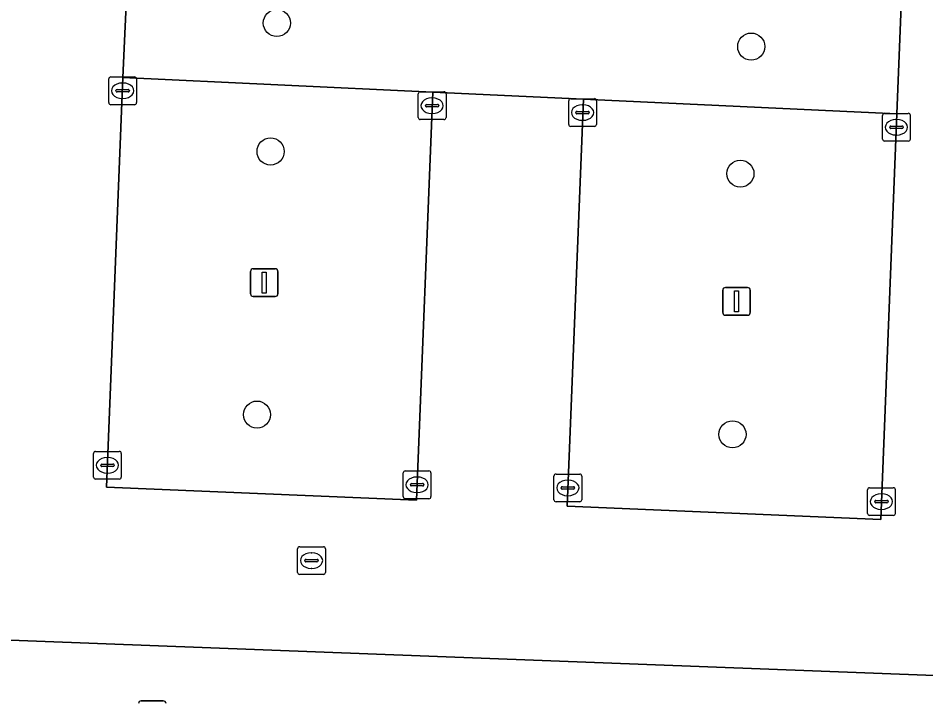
# Model space of a CAD drawing. Extents: x 160077 to 160948, y 386481 to 387498.
# Drawn here: x 160662.55 to 160695.23, y 386578.4 to 386602.98 of the extents above; entities that cross this region are included whole.
import ezdxf

# ---------------------------------------------------------------- set-up
doc = ezdxf.new("R2010")
doc.units = 0
for name, color, linetype in [('IMGEO_Boom', 7, 'Continuous'), ('IMGEO_Groenvoorziening', 7, 'Continuous'), ('IMGEO_Kolk', 7, 'Continuous'), ('IMGEO_Lichtmast', 7, 'Continuous'), ('IMGEO_Parkeervlak_open', 7, 'Continuous'), ('IMGEO_Rijbaan_lokaal_open', 7, 'Continuous'), ('IMGEO_Rioolput', 7, 'Continuous'), ('IMGEO_Voetpad_open', 7, 'Continuous')]:
    doc.layers.add(name, color=color, linetype=linetype)

msp = doc.modelspace()

# ---------------------------------------------------------------- linework, layer by layer
at = {"layer": 'IMGEO_Boom'}
for centre in [(160671.867, 386602.802), (160688.945, 386601.952), (160671.641, 386598.179), (160688.554, 386597.379), (160671.152, 386588.704), (160688.268, 386587.994)]:
    msp.add_circle(centre, 0.489, dxfattribs=at)
at = {"layer": 'IMGEO_Groenvoorziening'}
msp.add_lwpolyline([(160694.192, 386599.528), (160694.405, 386604.944), (160666.565, 386606.1), (160666.324, 386600.845), (160677.48, 386600.318), (160682.902, 386600.062)], close=True, dxfattribs=at)
at = {"layer": 'IMGEO_Kolk'}
for p, q in [((160665.814, 386599.936), (160665.814, 386600.788)), ((160665.889, 386600.862), (160666.741, 386600.862)), ((160666.302, 386600.642), (160666.327, 386600.642)), ((160666.815, 386600.788), (160666.815, 386599.936)), ((160666.073, 386600.356), (160666.073, 386600.368)), ((160666.511, 386600.319), (160666.113, 386600.319)), ((160666.116, 386600.405), (160666.514, 386600.405)), ((160666.557, 386600.368), (160666.557, 386600.356)), ((160676.955, 386599.399), (160676.955, 386600.251)), ((160677.03, 386600.325), (160677.882, 386600.325)), ((160677.956, 386600.251), (160677.956, 386599.399)), ((160666.325, 386600.082), (160666.3, 386600.082)), ((160677.443, 386600.105), (160677.468, 386600.105)), ((160682.372, 386599.152), (160682.372, 386600.004)), ((160682.447, 386600.078), (160683.299, 386600.078)), ((160683.373, 386600.004), (160683.373, 386599.152)), ((160666.741, 386599.862), (160665.889, 386599.862)), ((160677.214, 386599.819), (160677.214, 386599.831)), ((160677.652, 386599.782), (160677.254, 386599.782)), ((160677.257, 386599.868), (160677.655, 386599.868)), ((160677.698, 386599.831), (160677.698, 386599.819)), ((160682.631, 386599.572), (160682.631, 386599.584)), ((160682.674, 386599.621), (160683.072, 386599.621)), ((160682.86, 386599.858), (160682.885, 386599.858)), ((160683.115, 386599.584), (160683.115, 386599.572)), ((160677.882, 386599.325), (160677.03, 386599.325)), ((160677.466, 386599.545), (160677.441, 386599.545)), ((160683.069, 386599.535), (160682.671, 386599.535)), ((160682.883, 386599.298), (160682.858, 386599.298)), ((160693.671, 386598.624), (160693.671, 386599.476)), ((160693.746, 386599.55), (160694.598, 386599.55)), ((160694.159, 386599.33), (160694.184, 386599.33)), ((160694.672, 386599.476), (160694.672, 386598.624)), ((160683.299, 386599.078), (160682.447, 386599.078)), ((160693.93, 386599.044), (160693.93, 386599.056)), ((160694.368, 386599.007), (160693.97, 386599.007)), ((160693.973, 386599.093), (160694.371, 386599.093)), ((160694.414, 386599.056), (160694.414, 386599.044)), ((160694.182, 386598.77), (160694.157, 386598.77)), ((160694.598, 386598.55), (160693.746, 386598.55)), ((160665.266, 386586.455), (160665.266, 386587.307)), ((160665.341, 386587.381), (160666.193, 386587.381)), ((160666.267, 386587.307), (160666.267, 386586.455)), ((160665.525, 386586.875), (160665.525, 386586.887)), ((160665.963, 386586.838), (160665.565, 386586.838)), ((160665.568, 386586.924), (160665.966, 386586.924)), ((160665.754, 386587.161), (160665.779, 386587.161)), ((160666.009, 386586.887), (160666.009, 386586.875)), ((160665.777, 386586.601), (160665.752, 386586.601)), ((160676.413, 386585.752), (160676.413, 386586.604)), ((160676.488, 386586.678), (160677.34, 386586.678)), ((160677.414, 386586.604), (160677.414, 386585.752)), ((160681.918, 386586.566), (160682.77, 386586.566)), ((160666.193, 386586.381), (160665.341, 386586.381)), ((160676.672, 386586.172), (160676.672, 386586.184)), ((160676.715, 386586.221), (160677.113, 386586.221)), ((160676.901, 386586.458), (160676.926, 386586.458)), ((160677.156, 386586.184), (160677.156, 386586.172)), ((160681.843, 386585.64), (160681.843, 386586.492)), ((160682.331, 386586.346), (160682.356, 386586.346)), ((160682.844, 386586.492), (160682.844, 386585.64)), ((160677.11, 386586.135), (160676.712, 386586.135)), ((160676.924, 386585.898), (160676.899, 386585.898)), ((160682.102, 386586.06), (160682.102, 386586.072)), ((160682.54, 386586.023), (160682.142, 386586.023)), ((160682.145, 386586.109), (160682.543, 386586.109)), ((160682.586, 386586.072), (160682.586, 386586.06)), ((160693.131, 386585.148), (160693.131, 386586)), ((160693.206, 386586.074), (160694.058, 386586.074)), ((160694.132, 386586), (160694.132, 386585.148)), ((160677.34, 386585.678), (160676.488, 386585.678)), ((160682.77, 386585.566), (160681.918, 386585.566)), ((160682.354, 386585.786), (160682.329, 386585.786)), ((160693.39, 386585.568), (160693.39, 386585.58)), ((160693.828, 386585.531), (160693.43, 386585.531)), ((160693.433, 386585.617), (160693.831, 386585.617)), ((160693.619, 386585.854), (160693.644, 386585.854)), ((160693.874, 386585.58), (160693.874, 386585.568)), ((160693.642, 386585.294), (160693.617, 386585.294)), ((160694.058, 386585.074), (160693.206, 386585.074))]:
    msp.add_line(p, q, dxfattribs=at)
for points in [[(160665.814, 386599.936), (160665.814, 386600.788)], [(160665.889, 386600.862), (160666.741, 386600.862)], [(160666.815, 386600.788), (160666.815, 386599.936)], [(160676.955, 386599.399), (160676.955, 386600.251)], [(160677.03, 386600.325), (160677.882, 386600.325)], [(160677.956, 386600.251), (160677.956, 386599.399)], [(160682.372, 386599.152), (160682.372, 386600.004)], [(160682.447, 386600.078), (160683.299, 386600.078)], [(160683.373, 386600.004), (160683.373, 386599.152)], [(160666.741, 386599.862), (160665.889, 386599.862)], [(160677.882, 386599.325), (160677.03, 386599.325)], [(160693.671, 386598.624), (160693.671, 386599.476)], [(160693.746, 386599.55), (160694.598, 386599.55)], [(160694.672, 386599.476), (160694.672, 386598.624)], [(160683.299, 386599.078), (160682.447, 386599.078)], [(160694.598, 386598.55), (160693.746, 386598.55)], [(160665.266, 386586.455), (160665.266, 386587.307)], [(160665.341, 386587.381), (160666.193, 386587.381)], [(160666.267, 386587.307), (160666.267, 386586.455)], [(160676.413, 386585.752), (160676.413, 386586.604)], [(160676.488, 386586.678), (160677.34, 386586.678)], [(160677.414, 386586.604), (160677.414, 386585.752)], [(160681.918, 386586.566), (160682.77, 386586.566)], [(160666.193, 386586.381), (160665.341, 386586.381)], [(160681.843, 386585.64), (160681.843, 386586.492)], [(160682.844, 386586.492), (160682.844, 386585.64)], [(160693.131, 386585.148), (160693.131, 386586)], [(160693.206, 386586.074), (160694.058, 386586.074)], [(160694.132, 386586), (160694.132, 386585.148)], [(160677.34, 386585.678), (160676.488, 386585.678)], [(160682.77, 386585.566), (160681.918, 386585.566)], [(160694.058, 386585.074), (160693.206, 386585.074)]]:
    msp.add_lwpolyline(points, dxfattribs=at)
for centre, radius, start, end in [((160665.891, 386600.786), 0.0765, 91.552, 178.448), ((160665.891, 386600.786), 0.0765, 91.552, 178.448), ((160666.739, 386600.786), 0.0765, 1.552, 88.448), ((160666.739, 386600.786), 0.0765, 1.552, 88.448), ((160666.113, 386600.365), 0.0403, 85.8775, 175.7526), ((160666.11, 386600.355), 0.0366, 178.938, 274.7102), ((160666.514, 386600.362), 0.043, 264.8664, 352.4533), ((160666.518, 386600.367), 0.0386, 1.7309, 96.639), ((160677.032, 386600.249), 0.0765, 91.552, 178.448), ((160677.032, 386600.249), 0.0765, 91.552, 178.448), ((160677.88, 386600.249), 0.0765, 1.552, 88.448), ((160677.88, 386600.249), 0.0765, 1.552, 88.448), ((160665.891, 386599.938), 0.0765, 181.552, 268.448), ((160665.891, 386599.938), 0.0765, 181.552, 268.448), ((160666.739, 386599.938), 0.0765, 271.552, 358.448), ((160666.739, 386599.938), 0.0765, 271.552, 358.448), ((160682.449, 386600.002), 0.0765, 91.552, 178.448), ((160682.449, 386600.002), 0.0765, 91.552, 178.448), ((160683.297, 386600.002), 0.0765, 1.552, 88.448), ((160683.297, 386600.002), 0.0765, 1.552, 88.448), ((160677.254, 386599.828), 0.0403, 85.8775, 175.7526), ((160677.251, 386599.818), 0.0366, 178.938, 274.7102), ((160677.655, 386599.825), 0.043, 264.8664, 352.4533), ((160677.659, 386599.83), 0.0386, 1.7309, 96.639), ((160682.671, 386599.581), 0.0403, 85.8775, 175.7526), ((160683.076, 386599.583), 0.0386, 1.7309, 96.639), ((160677.032, 386599.401), 0.0765, 181.552, 268.448), ((160677.032, 386599.401), 0.0765, 181.552, 268.448), ((160677.88, 386599.401), 0.0765, 271.552, 358.448), ((160677.88, 386599.401), 0.0765, 271.552, 358.448), ((160682.668, 386599.571), 0.0366, 178.938, 274.7102), ((160683.072, 386599.578), 0.043, 264.8664, 352.4533), ((160693.748, 386599.474), 0.0765, 91.552, 178.448), ((160693.748, 386599.474), 0.0765, 91.552, 178.448), ((160694.596, 386599.474), 0.0765, 1.552, 88.448), ((160694.596, 386599.474), 0.0765, 1.552, 88.448), ((160682.449, 386599.154), 0.0765, 181.552, 268.448), ((160682.449, 386599.154), 0.0765, 181.552, 268.448), ((160683.297, 386599.154), 0.0765, 271.552, 358.448), ((160683.297, 386599.154), 0.0765, 271.552, 358.448), ((160693.97, 386599.053), 0.0403, 85.8775, 175.7526), ((160693.967, 386599.043), 0.0366, 178.938, 274.7102), ((160694.371, 386599.05), 0.043, 264.8664, 352.4533), ((160694.375, 386599.055), 0.0386, 1.7309, 96.639), ((160693.748, 386598.626), 0.0765, 181.552, 268.448), ((160693.748, 386598.626), 0.0765, 181.552, 268.448), ((160694.596, 386598.626), 0.0765, 271.552, 358.448), ((160694.596, 386598.626), 0.0765, 271.552, 358.448), ((160665.343, 386587.305), 0.0765, 91.552, 178.448), ((160665.343, 386587.305), 0.0765, 91.552, 178.448), ((160666.191, 386587.305), 0.0765, 1.552, 88.448), ((160666.191, 386587.305), 0.0765, 1.552, 88.448), ((160665.565, 386586.884), 0.0403, 85.8775, 175.7526), ((160665.562, 386586.874), 0.0366, 178.938, 274.7102), ((160665.966, 386586.881), 0.043, 264.8664, 352.4533), ((160665.97, 386586.886), 0.0386, 1.7309, 96.639), ((160676.49, 386586.602), 0.0765, 91.552, 178.448), ((160676.49, 386586.602), 0.0765, 91.552, 178.448), ((160677.338, 386586.602), 0.0765, 1.552, 88.448), ((160677.338, 386586.602), 0.0765, 1.552, 88.448), ((160681.92, 386586.49), 0.0765, 91.552, 178.448), ((160681.92, 386586.49), 0.0765, 91.552, 178.448), ((160682.768, 386586.49), 0.0765, 1.552, 88.448), ((160682.768, 386586.49), 0.0765, 1.552, 88.448), ((160665.343, 386586.457), 0.0765, 181.552, 268.448), ((160665.343, 386586.457), 0.0765, 181.552, 268.448), ((160666.191, 386586.457), 0.0765, 271.552, 358.448), ((160666.191, 386586.457), 0.0765, 271.552, 358.448), ((160676.712, 386586.181), 0.0403, 85.8775, 175.7526), ((160677.117, 386586.183), 0.0386, 1.7309, 96.639), ((160676.709, 386586.171), 0.0366, 178.938, 274.7102), ((160677.113, 386586.178), 0.043, 264.8664, 352.4533), ((160682.142, 386586.069), 0.0403, 85.8775, 175.7526), ((160682.139, 386586.059), 0.0366, 178.938, 274.7102), ((160682.543, 386586.066), 0.043, 264.8664, 352.4533), ((160682.547, 386586.071), 0.0386, 1.7309, 96.639), ((160693.208, 386585.998), 0.0765, 91.552, 178.448), ((160693.208, 386585.998), 0.0765, 91.552, 178.448), ((160694.056, 386585.998), 0.0765, 1.552, 88.448), ((160694.056, 386585.998), 0.0765, 1.552, 88.448), ((160676.49, 386585.754), 0.0765, 181.552, 268.448), ((160676.49, 386585.754), 0.0765, 181.552, 268.448), ((160677.338, 386585.754), 0.0765, 271.552, 358.448), ((160677.338, 386585.754), 0.0765, 271.552, 358.448), ((160681.92, 386585.642), 0.0765, 181.552, 268.448), ((160681.92, 386585.642), 0.0765, 181.552, 268.448), ((160682.768, 386585.642), 0.0765, 271.552, 358.448), ((160682.768, 386585.642), 0.0765, 271.552, 358.448), ((160693.43, 386585.577), 0.0403, 85.8775, 175.7526), ((160693.427, 386585.567), 0.0366, 178.938, 274.7102), ((160693.831, 386585.574), 0.043, 264.8664, 352.4533), ((160693.835, 386585.579), 0.0386, 1.7309, 96.639), ((160693.208, 386585.15), 0.0765, 181.552, 268.448), ((160693.208, 386585.15), 0.0765, 181.552, 268.448), ((160694.056, 386585.15), 0.0765, 271.552, 358.448), ((160694.056, 386585.15), 0.0765, 271.552, 358.448)]:
    msp.add_arc(centre, radius, start, end, dxfattribs=at)
for centre, major_axis, ratio, start_param, end_param in [((160666.301, 386600.362), (-0.387, 0.002), 0.722429, 4.712389, 7.853982), ((160666.326, 386600.362), (-0.39, 0.002), 0.717154, 1.570796, 4.712389), ((160677.442, 386599.825), (-0.387, 0.002), 0.722429, 4.712389, 7.853982), ((160677.467, 386599.825), (-0.39, 0.002), 0.717154, 1.570796, 4.712389), ((160682.859, 386599.578), (-0.387, 0.002), 0.722429, 4.712389, 7.853982), ((160682.884, 386599.578), (-0.39, 0.002), 0.717154, 1.570796, 4.712389), ((160694.158, 386599.05), (-0.387, 0.002), 0.722429, 4.712389, 7.853982), ((160694.183, 386599.05), (-0.39, 0.002), 0.717154, 1.570796, 4.712389), ((160665.753, 386586.881), (-0.387, 0.002), 0.722429, 4.712389, 7.853982), ((160665.778, 386586.881), (-0.39, 0.002), 0.717154, 1.570796, 4.712389), ((160676.9, 386586.178), (-0.387, 0.002), 0.722429, 4.712389, 7.853982), ((160676.925, 386586.178), (-0.39, 0.002), 0.717154, 1.570796, 4.712389), ((160682.33, 386586.066), (-0.387, 0.002), 0.722429, 4.712389, 7.853982), ((160682.355, 386586.066), (-0.39, 0.002), 0.717154, 1.570796, 4.712389), ((160693.618, 386585.574), (-0.387, 0.002), 0.722429, 4.712389, 7.853982), ((160693.643, 386585.574), (-0.39, 0.002), 0.717154, 1.570796, 4.712389)]:
    msp.add_ellipse(centre, major_axis=major_axis, ratio=ratio, start_param=start_param, end_param=end_param, dxfattribs=at)
at = {"layer": 'IMGEO_Lichtmast'}
for p, q in [((160670.917, 386593.055), (160670.917, 386593.855)), ((160670.917, 386593.855), (160670.917, 386593.055)), ((160671.017, 386593.955), (160671.807, 386593.955)), ((160671.807, 386593.955), (160671.017, 386593.955)), ((160671.907, 386593.855), (160671.907, 386593.055)), ((160671.907, 386593.055), (160671.907, 386593.855)), ((160687.919, 386592.382), (160687.919, 386593.182)), ((160687.919, 386593.182), (160687.919, 386592.382)), ((160688.019, 386593.282), (160688.809, 386593.282)), ((160688.809, 386593.282), (160688.019, 386593.282)), ((160688.909, 386593.182), (160688.909, 386592.382)), ((160688.909, 386592.382), (160688.909, 386593.182)), ((160671.807, 386592.955), (160671.017, 386592.955)), ((160671.017, 386592.955), (160671.807, 386592.955)), ((160688.809, 386592.282), (160688.019, 386592.282)), ((160688.019, 386592.282), (160688.809, 386592.282)), ((160666.986, 386578.401), (160667.776, 386578.401)), ((160667.776, 386578.401), (160666.986, 386578.401))]:
    msp.add_line(p, q, dxfattribs=at)
for points in [[(160671.337, 386593.83), (160671.487, 386593.83), (160671.487, 386593.08), (160671.337, 386593.08), (160671.337, 386593.83)], [(160688.339, 386593.157), (160688.489, 386593.157), (160688.489, 386592.407), (160688.339, 386592.407), (160688.339, 386593.157)]]:
    msp.add_lwpolyline(points, dxfattribs=at)
for centre, start, end in [((160671.017, 386593.855), 90, 180), ((160671.017, 386593.855), 90, 180), ((160671.807, 386593.855), 0, 90), ((160671.807, 386593.855), 360, 90), ((160671.017, 386593.055), 180, 270), ((160671.017, 386593.055), 180, 270), ((160671.807, 386593.055), 270, 0), ((160671.807, 386593.055), 270, 0), ((160688.019, 386593.182), 90, 180), ((160688.019, 386593.182), 90, 180), ((160688.809, 386593.182), 0, 90), ((160688.809, 386593.182), 360, 90), ((160688.019, 386592.382), 180, 270), ((160688.019, 386592.382), 180, 270), ((160688.809, 386592.382), 270, 0), ((160688.809, 386592.382), 270, 0), ((160666.986, 386578.301), 90, 180), ((160666.986, 386578.301), 90, 180), ((160667.776, 386578.301), 0, 90), ((160667.776, 386578.301), 360, 90)]:
    msp.add_arc(centre, 0.1, start, end, dxfattribs=at)
at = {"layer": 'IMGEO_Parkeervlak_open'}
for points in [[(160666.324, 386600.845), (160665.734, 386586.095), (160676.893, 386585.629), (160677.48, 386600.318)], [(160682.902, 386600.062), (160682.316, 386585.403), (160693.608, 386584.932), (160694.192, 386599.528)]]:
    msp.add_lwpolyline(points, close=True, dxfattribs=at)
at = {"layer": 'IMGEO_Rijbaan_lokaal_open'}
msp.add_lwpolyline([(160682.902, 386600.062), (160677.48, 386600.318), (160676.893, 386585.629), (160665.734, 386586.095), (160666.324, 386600.845), (160666.565, 386606.1), (160660.561, 386606.393), (160660.267, 386601.444), (160659.436, 386580.69), (160699.314, 386579.171), (160700.166, 386600.193), (160700.348, 386604.81), (160694.405, 386604.944), (160694.192, 386599.528), (160693.608, 386584.932), (160682.316, 386585.403)], close=True, dxfattribs=at)
at = {"layer": 'IMGEO_Rioolput'}
for p, q in [((160672.689, 386583.95), (160673.541, 386583.95)), ((160672.614, 386583.024), (160672.614, 386583.876)), ((160673.102, 386583.73), (160673.127, 386583.73)), ((160673.615, 386583.876), (160673.615, 386583.024)), ((160672.873, 386583.444), (160672.873, 386583.456)), ((160673.311, 386583.407), (160672.913, 386583.407)), ((160672.916, 386583.493), (160673.314, 386583.493)), ((160673.357, 386583.456), (160673.357, 386583.444)), ((160673.541, 386582.95), (160672.689, 386582.95)), ((160673.125, 386583.17), (160673.1, 386583.17))]:
    msp.add_line(p, q, dxfattribs=at)
for points in [[(160672.689, 386583.95), (160673.541, 386583.95)], [(160672.614, 386583.024), (160672.614, 386583.876)], [(160673.615, 386583.876), (160673.615, 386583.024)], [(160673.541, 386582.95), (160672.689, 386582.95)]]:
    msp.add_lwpolyline(points, dxfattribs=at)
for centre, radius, start, end in [((160672.691, 386583.874), 0.0765, 91.552, 178.448), ((160672.691, 386583.874), 0.0765, 91.552, 178.448), ((160673.539, 386583.874), 0.0765, 1.552, 88.448), ((160673.539, 386583.874), 0.0765, 1.552, 88.448), ((160672.913, 386583.453), 0.0403, 85.8775, 175.7526), ((160672.91, 386583.443), 0.0366, 178.938, 274.7102), ((160673.314, 386583.45), 0.043, 264.8664, 352.4533), ((160673.318, 386583.455), 0.0386, 1.7309, 96.639), ((160672.691, 386583.026), 0.0765, 181.552, 268.448), ((160672.691, 386583.026), 0.0765, 181.552, 268.448), ((160673.539, 386583.026), 0.0765, 271.552, 358.448), ((160673.539, 386583.026), 0.0765, 271.552, 358.448)]:
    msp.add_arc(centre, radius, start, end, dxfattribs=at)
for centre, major_axis, ratio, start_param, end_param in [((160673.101, 386583.45), (-0.387, 0.002), 0.722429, 4.712389, 7.853982), ((160673.126, 386583.45), (-0.39, 0.002), 0.717154, 1.570796, 4.712389)]:
    msp.add_ellipse(centre, major_axis=major_axis, ratio=ratio, start_param=start_param, end_param=end_param, dxfattribs=at)
at = {"layer": 'IMGEO_Voetpad_open'}
msp.add_lwpolyline([(160717.32, 386578.668), (160704.936, 386579.152), (160705.121, 386583.719), (160699.995, 386583.967), (160699.816, 386579.353), (160699.808, 386579.152), (160699.314, 386579.171), (160659.436, 386580.69), (160653.919, 386580.9), (160646.896, 386581.168), (160640.897, 386581.391), (160635.084, 386581.608), (160632.08, 386581.72), (160630.94, 386581.762), (160628.965, 386581.812), (160628.698, 386576.974), (160628.743, 386576.93)], dxfattribs=at)

doc.saveas('drawing.dxf')
